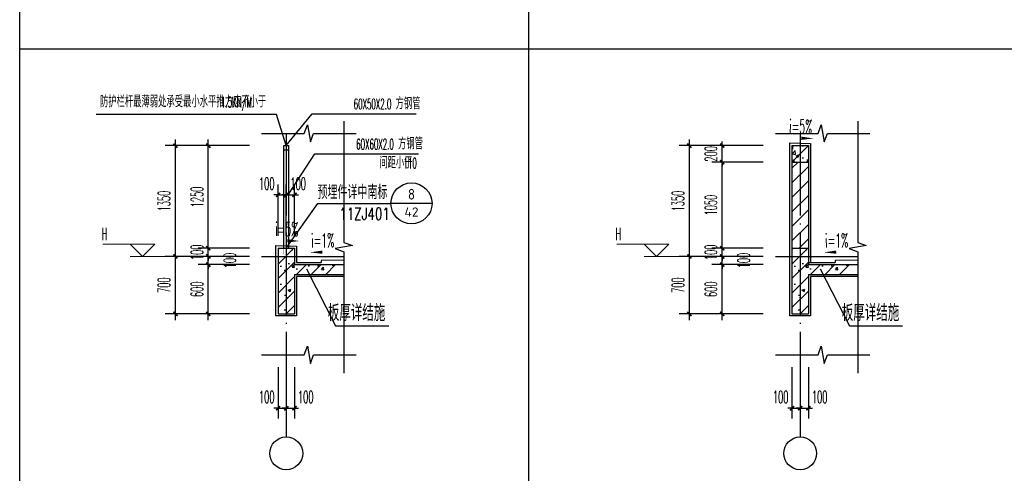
# Model space of a CAD drawing. Extents: x 1779708 to 7299578, y -1121471 to 88434.
# Tile 949 of 1056: x 6958019 to 6970011, y -971924 to -966396. Entities that reach past the tile are written whole.
import ezdxf
from ezdxf.enums import TextEntityAlignment as Align

# ---------------------------------------------------------------- set-up
doc = ezdxf.new("R2010")
doc.units = 0
doc.header["$LTSCALE"] = 1000
doc.header["$MEASUREMENT"] = 0
doc.linetypes.add('DOTE', pattern=[2.42, 2, -0.2, 0.02, -0.2])
doc.layers.get('0').update_dxf_attribs({"linetype": 'CONTINUOUS'})
doc.layers.get('Defpoints').update_dxf_attribs({"linetype": 'CONTINUOUS'})
for name, color, linetype in [('AXIS', 3, 'CONTINUOUS'), ('AXIS_TEXT', 7, 'CONTINUOUS'), ('DIM_IDEN', 3, 'CONTINUOUS'), ('DIM_LEAD', 3, 'CONTINUOUS'), ('DIM_SYMB', 3, 'CONTINUOUS'), ('DOTE', 1, 'DOTE'), ('PUB_TAB', 7, 'CONTINUOUS'), ('PUB_TEXT', 7, 'CONTINUOUS'), ('WALL', 255, 'CONTINUOUS'), ('填充细线', 8, 'CONTINUOUS'), ('栏杆', 6, 'CONTINUOUS'), ('粉刷线', 213, 'CONTINUOUS'), ('装修层线', 2, 'CONTINUOUS')]:
    doc.layers.add(name, color=color, linetype=linetype)
doc.layers.add('DIM_ELEV', color=3, linetype='CONTINUOUS', lineweight=13)
doc.styles.add('_TCH_DIM', font='SIMPLEX.shx', dxfattribs={"width": 0.7, "bigfont": 'GBCBIG.shx'})
doc.styles.add('_TCH_DIM_T3', font='SIMPLEX.shx', dxfattribs={"width": 0.494118, "bigfont": 'GBCBIG.shx'})
doc.styles.add('_TCH_LABEL', font='COMPLEX', dxfattribs={"bigfont": 'GBCBIG'})
doc.styles.add('COMPLEX', font='COMPLEX')
doc.styles.add('HZTXT', font='simplex.shx', dxfattribs={"width": 0.7, "bigfont": 'HZTXT.shx'})
doc.styles.get("Standard").update_dxf_attribs({"font": 'GBENOR', "bigfont": 'GBCBIG'})
doc.dimstyles.new('_TCH_ARCH&&50', dxfattribs={"dimtxt": 148.75, "dimasz": 50, "dimexe": 125, "dimexo": 150, "dimgap": 63.125, "dimtad": 1, "dimdec": 0, "dimzin": 0, "dimdsep": 46, "dimtxsty": '_TCH_DIM_T3', "dimblk": 'ARCHTICK', "dimcen": 0.09, "dimdle": 75, "dimclrt": 7, "dimazin": 2, "dimtfac": 1, "dimtdec": 0, "dimtix": 1, "dimtmove": 2, "dimatfit": 3, "dimfxl": 250, "dimtolj": 1, "dimtzin": 0, "dimarcsym": 0})

# ---------------------------------------------------------------- blocks, each defined once
blk = doc.blocks.new('_ArchTick')
at = {"color": 0, "linetype": 'ByBlock', "const_width": 0.4}
blk.add_lwpolyline([(-0.5, -0.5), (0.5, 0.5)], dxfattribs=at)
blk = doc.blocks.new('*D1873')
at = {"layer": 'AXIS', "color": 0, "lineweight": -2, "transparency": 16777216}
for p, q in [((6961166, -970631), (6961166, -971256)), ((6961266, -970631), (6961266, -971256)), ((6961166, -971131), (6961116, -971131)), ((6961166, -971131), (6961266, -971131)), ((6961266, -971131), (6961316, -971131))]:
    blk.add_line(p, q, dxfattribs=at)
at = {"layer": 'Defpoints', "color": 0, "transparency": 16777216}
for p in [(6961166, -970481), (6961266, -970481), (6961266, -971131)]:
    blk.add_point(p, dxfattribs=at)
at = {"layer": 'AXIS', "color": 0, "lineweight": -2, "transparency": 16777216, "xscale": 50, "yscale": 50, "zscale": 50}
blk.add_blockref('_ArchTick', (6961166, -971131), dxfattribs=at)
at = {"layer": 'AXIS', "color": 0, "lineweight": -2, "transparency": 16777216, "xscale": 50, "yscale": 50, "zscale": 50, "rotation": 180}
blk.add_blockref('_ArchTick', (6961266, -971131), dxfattribs=at)
at = {"layer": 'AXIS', "color": 7, "transparency": 16777216, "insert": (6961028, -970993), "char_height": 148.8, "attachment_point": 5, "style": '_TCH_DIM_T3'}
blk.add_mtext('\\A1;100', dxfattribs=at)
blk = doc.blocks.new('*D1874')
at = {"layer": 'AXIS', "color": 0, "lineweight": -2, "transparency": 16777216}
for p, q in [((6961266, -970631), (6961266, -971256)), ((6961366, -970631), (6961366, -971256)), ((6961266, -971131), (6961216, -971131)), ((6961266, -971131), (6961366, -971131)), ((6961366, -971131), (6961416, -971131))]:
    blk.add_line(p, q, dxfattribs=at)
at = {"layer": 'Defpoints', "color": 0, "transparency": 16777216}
for p in [(6961266, -970481), (6961366, -970481), (6961366, -971131)]:
    blk.add_point(p, dxfattribs=at)
at = {"layer": 'AXIS', "color": 0, "lineweight": -2, "transparency": 16777216, "xscale": 50, "yscale": 50, "zscale": 50}
blk.add_blockref('_ArchTick', (6961266, -971131), dxfattribs=at)
at = {"layer": 'AXIS', "color": 0, "lineweight": -2, "transparency": 16777216, "xscale": 50, "yscale": 50, "zscale": 50, "rotation": 180}
blk.add_blockref('_ArchTick', (6961366, -971131), dxfattribs=at)
at = {"layer": 'AXIS', "color": 7, "transparency": 16777216, "insert": (6961503, -970993), "char_height": 148.8, "attachment_point": 5, "style": '_TCH_DIM_T3'}
blk.add_mtext('\\A1;100', dxfattribs=at)
blk = doc.blocks.new('*D1875')
at = {"layer": 'AXIS', "color": 0, "lineweight": -2, "transparency": 16777216}
for p, q in [((6959916, -970056), (6959916, -969206)), ((6960816, -969281), (6959791, -969281)), ((6960816, -969981), (6959791, -969981))]:
    blk.add_line(p, q, dxfattribs=at)
at = {"layer": 'Defpoints', "color": 0, "transparency": 16777216}
for p in [(6959916, -969281), (6960966, -969281), (6960966, -969981)]:
    blk.add_point(p, dxfattribs=at)
at = {"layer": 'AXIS', "color": 0, "lineweight": -2, "transparency": 16777216, "xscale": 50, "yscale": 50, "zscale": 50}
for p, rotation in [((6959916, -969281), 90), ((6959916, -969981), 270)]:
    blk.add_blockref('_ArchTick', p, dxfattribs=dict(at, rotation=rotation))
at = {"layer": 'AXIS', "color": 7, "transparency": 16777216, "insert": (6959778, -969631), "char_height": 148.8, "attachment_point": 5, "rotation": 90, "style": '_TCH_DIM_T3'}
blk.add_mtext('\\A1;700', dxfattribs=at)
blk = doc.blocks.new('*D1876')
at = {"layer": 'AXIS', "color": 0, "lineweight": -2, "transparency": 16777216}
for p, q in [((6960816, -967931), (6959791, -967931)), ((6959916, -969356), (6959916, -967856)), ((6960816, -969281), (6959791, -969281))]:
    blk.add_line(p, q, dxfattribs=at)
at = {"layer": 'Defpoints', "color": 0, "transparency": 16777216}
for p in [(6959916, -967931), (6960966, -967931), (6960966, -969281)]:
    blk.add_point(p, dxfattribs=at)
at = {"layer": 'AXIS', "color": 0, "lineweight": -2, "transparency": 16777216, "xscale": 50, "yscale": 50, "zscale": 50}
for p, rotation in [((6959916, -967931), 90), ((6959916, -969281), 270)]:
    blk.add_blockref('_ArchTick', p, dxfattribs=dict(at, rotation=rotation))
at = {"layer": 'AXIS', "color": 7, "transparency": 16777216, "insert": (6959778, -968606), "char_height": 148.8, "attachment_point": 5, "rotation": 90, "style": '_TCH_DIM_T3'}
blk.add_mtext('\\A1;1350', dxfattribs=at)
blk = doc.blocks.new('*D1877')
at = {"layer": 'AXIS', "color": 0, "lineweight": -2, "transparency": 16777216}
for p, q in [((6960816, -969381), (6960191, -969381)), ((6960316, -970056), (6960316, -969306)), ((6960816, -969981), (6960191, -969981))]:
    blk.add_line(p, q, dxfattribs=at)
at = {"layer": 'Defpoints', "color": 0, "transparency": 16777216}
for p in [(6960316, -969381), (6960966, -969381), (6960966, -969981)]:
    blk.add_point(p, dxfattribs=at)
at = {"layer": 'AXIS', "color": 0, "lineweight": -2, "transparency": 16777216, "xscale": 50, "yscale": 50, "zscale": 50}
for p, rotation in [((6960316, -969381), 90), ((6960316, -969981), 270)]:
    blk.add_blockref('_ArchTick', p, dxfattribs=dict(at, rotation=rotation))
at = {"layer": 'AXIS', "color": 7, "transparency": 16777216, "insert": (6960178, -969681), "char_height": 148.8, "attachment_point": 5, "rotation": 90, "style": '_TCH_DIM_T3'}
blk.add_mtext('\\A1;600', dxfattribs=at)
blk = doc.blocks.new('*D1878')
at = {"layer": 'AXIS', "color": 0, "lineweight": -2, "transparency": 16777216}
for p, q in [((6960316, -969281), (6960316, -969231)), ((6960816, -969281), (6960191, -969281)), ((6960816, -969381), (6960191, -969381)), ((6960316, -969381), (6960316, -969281)), ((6960316, -969381), (6960316, -969431))]:
    blk.add_line(p, q, dxfattribs=at)
at = {"layer": 'Defpoints', "color": 0, "transparency": 16777216}
for p in [(6960316, -969281), (6960966, -969281), (6960966, -969381)]:
    blk.add_point(p, dxfattribs=at)
at = {"layer": 'AXIS', "color": 0, "lineweight": -2, "transparency": 16777216, "xscale": 50, "yscale": 50, "zscale": 50}
for p, rotation in [((6960316, -969281), 270), ((6960316, -969381), 90)]:
    blk.add_blockref('_ArchTick', p, dxfattribs=dict(at, rotation=rotation))
at = {"layer": 'AXIS', "color": 7, "transparency": 16777216, "insert": (6960578, -969331), "char_height": 148.8, "attachment_point": 5, "rotation": 90, "style": '_TCH_DIM_T3'}
blk.add_mtext('\\A1;100', dxfattribs=at)
blk = doc.blocks.new('*D1879')
at = {"layer": 'AXIS', "color": 0, "lineweight": -2, "transparency": 16777216}
for p, q in [((6960316, -969181), (6960316, -969131)), ((6960816, -969181), (6960191, -969181)), ((6960316, -969281), (6960316, -969181)), ((6960816, -969281), (6960191, -969281)), ((6960316, -969281), (6960316, -969331))]:
    blk.add_line(p, q, dxfattribs=at)
at = {"layer": 'Defpoints', "color": 0, "transparency": 16777216}
for p in [(6960316, -969181), (6960966, -969181), (6960966, -969281)]:
    blk.add_point(p, dxfattribs=at)
at = {"layer": 'AXIS', "color": 0, "lineweight": -2, "transparency": 16777216, "xscale": 50, "yscale": 50, "zscale": 50}
for p, rotation in [((6960316, -969181), 270), ((6960316, -969281), 90)]:
    blk.add_blockref('_ArchTick', p, dxfattribs=dict(at, rotation=rotation))
at = {"layer": 'AXIS', "color": 7, "transparency": 16777216, "insert": (6960178, -969231), "char_height": 148.8, "attachment_point": 5, "rotation": 90, "style": '_TCH_DIM_T3'}
blk.add_mtext('\\A1;100', dxfattribs=at)
blk = doc.blocks.new('*D1880')
at = {"layer": 'AXIS', "color": 0, "lineweight": -2, "transparency": 16777216}
for p, q in [((6960816, -967931), (6960191, -967931)), ((6960316, -969256), (6960316, -967856)), ((6960816, -969181), (6960191, -969181))]:
    blk.add_line(p, q, dxfattribs=at)
at = {"layer": 'Defpoints', "color": 0, "transparency": 16777216}
for p in [(6960316, -967931), (6960966, -967931), (6960966, -969181)]:
    blk.add_point(p, dxfattribs=at)
at = {"layer": 'AXIS', "color": 0, "lineweight": -2, "transparency": 16777216, "xscale": 50, "yscale": 50, "zscale": 50}
for p, rotation in [((6960316, -967931), 90), ((6960316, -969181), 270)]:
    blk.add_blockref('_ArchTick', p, dxfattribs=dict(at, rotation=rotation))
at = {"layer": 'AXIS', "color": 7, "transparency": 16777216, "insert": (6960178, -968556), "char_height": 148.8, "attachment_point": 5, "rotation": 90, "style": '_TCH_DIM_T3'}
blk.add_mtext('\\A1;1250', dxfattribs=at)
blk = doc.blocks.new('*D1881')
at = {"layer": 'AXIS', "color": 0, "lineweight": -2, "transparency": 16777216}
for p, q in [((6961166, -969031), (6961166, -968406)), ((6961266, -969031), (6961266, -968406)), ((6961166, -968531), (6961116, -968531)), ((6961166, -968531), (6961266, -968531)), ((6961266, -968531), (6961316, -968531))]:
    blk.add_line(p, q, dxfattribs=at)
at = {"layer": 'Defpoints', "color": 0, "transparency": 16777216}
for p in [(6961266, -968531), (6961166, -969181), (6961266, -969181)]:
    blk.add_point(p, dxfattribs=at)
at = {"layer": 'AXIS', "color": 0, "lineweight": -2, "transparency": 16777216, "xscale": 50, "yscale": 50, "zscale": 50}
blk.add_blockref('_ArchTick', (6961166, -968531), dxfattribs=at)
at = {"layer": 'AXIS', "color": 0, "lineweight": -2, "transparency": 16777216, "xscale": 50, "yscale": 50, "zscale": 50, "rotation": 180}
blk.add_blockref('_ArchTick', (6961266, -968531), dxfattribs=at)
at = {"layer": 'AXIS', "color": 7, "transparency": 16777216, "insert": (6961028, -968393), "char_height": 148.8, "attachment_point": 5, "style": '_TCH_DIM_T3'}
blk.add_mtext('\\A1;100', dxfattribs=at)
blk = doc.blocks.new('*D1882')
at = {"layer": 'AXIS', "color": 0, "lineweight": -2, "transparency": 16777216}
for p, q in [((6961266, -969031), (6961266, -968406)), ((6961366, -969031), (6961366, -968406)), ((6961266, -968531), (6961216, -968531)), ((6961266, -968531), (6961366, -968531)), ((6961366, -968531), (6961416, -968531))]:
    blk.add_line(p, q, dxfattribs=at)
at = {"layer": 'Defpoints', "color": 0, "transparency": 16777216}
for p in [(6961366, -968531), (6961266, -969181), (6961366, -969181)]:
    blk.add_point(p, dxfattribs=at)
at = {"layer": 'AXIS', "color": 0, "lineweight": -2, "transparency": 16777216, "xscale": 50, "yscale": 50, "zscale": 50}
blk.add_blockref('_ArchTick', (6961266, -968531), dxfattribs=at)
at = {"layer": 'AXIS', "color": 0, "lineweight": -2, "transparency": 16777216, "xscale": 50, "yscale": 50, "zscale": 50, "rotation": 180}
blk.add_blockref('_ArchTick', (6961366, -968531), dxfattribs=at)
at = {"layer": 'AXIS', "color": 7, "transparency": 16777216, "insert": (6961411, -968393), "char_height": 148.8, "attachment_point": 5, "style": '_TCH_DIM_T3'}
blk.add_mtext('\\A1;100', dxfattribs=at)
blk = doc.blocks.new('_AXISO')
blk.add_circle((0, 0), 0.5)
at = {"layer": 'AXIS_TEXT', "style": 'COMPLEX', "width": 1.041667}
blk.add_attdef('A', text='', height=0.56, dxfattribs=at).set_placement((-0.25, -0.28), (0.25, -0.28), align=Align.FIT)
blk = doc.blocks.new('*D1883')
at = {"layer": 'AXIS', "color": 0, "lineweight": -2, "transparency": 16777216}
for p, q in [((6967425, -970631), (6967425, -971256)), ((6967525, -970631), (6967525, -971256)), ((6967425, -971131), (6967375, -971131)), ((6967425, -971131), (6967525, -971131)), ((6967525, -971131), (6967575, -971131))]:
    blk.add_line(p, q, dxfattribs=at)
at = {"layer": 'Defpoints', "color": 0, "transparency": 16777216}
for p in [(6967425, -970481), (6967525, -970481), (6967525, -971131)]:
    blk.add_point(p, dxfattribs=at)
at = {"layer": 'AXIS', "color": 0, "lineweight": -2, "transparency": 16777216, "xscale": 50, "yscale": 50, "zscale": 50}
blk.add_blockref('_ArchTick', (6967425, -971131), dxfattribs=at)
at = {"layer": 'AXIS', "color": 0, "lineweight": -2, "transparency": 16777216, "xscale": 50, "yscale": 50, "zscale": 50, "rotation": 180}
blk.add_blockref('_ArchTick', (6967525, -971131), dxfattribs=at)
at = {"layer": 'AXIS', "color": 7, "transparency": 16777216, "insert": (6967287, -970993), "char_height": 148.8, "attachment_point": 5, "style": '_TCH_DIM_T3'}
blk.add_mtext('\\A1;100', dxfattribs=at)
blk = doc.blocks.new('*D1884')
at = {"layer": 'AXIS', "color": 0, "lineweight": -2, "transparency": 16777216}
for p, q in [((6967525, -970631), (6967525, -971256)), ((6967625, -970631), (6967625, -971256)), ((6967525, -971131), (6967475, -971131)), ((6967525, -971131), (6967625, -971131)), ((6967625, -971131), (6967675, -971131))]:
    blk.add_line(p, q, dxfattribs=at)
at = {"layer": 'Defpoints', "color": 0, "transparency": 16777216}
for p in [(6967525, -970481), (6967625, -970481), (6967625, -971131)]:
    blk.add_point(p, dxfattribs=at)
at = {"layer": 'AXIS', "color": 0, "lineweight": -2, "transparency": 16777216, "xscale": 50, "yscale": 50, "zscale": 50}
blk.add_blockref('_ArchTick', (6967525, -971131), dxfattribs=at)
at = {"layer": 'AXIS', "color": 0, "lineweight": -2, "transparency": 16777216, "xscale": 50, "yscale": 50, "zscale": 50, "rotation": 180}
blk.add_blockref('_ArchTick', (6967625, -971131), dxfattribs=at)
at = {"layer": 'AXIS', "color": 7, "transparency": 16777216, "insert": (6967762, -970993), "char_height": 148.8, "attachment_point": 5, "style": '_TCH_DIM_T3'}
blk.add_mtext('\\A1;100', dxfattribs=at)
blk = doc.blocks.new('*D1885')
at = {"layer": 'AXIS', "color": 0, "lineweight": -2, "transparency": 16777216}
for p, q in [((6966175, -970056), (6966175, -969206)), ((6967075, -969281), (6966050, -969281)), ((6967075, -969981), (6966050, -969981))]:
    blk.add_line(p, q, dxfattribs=at)
at = {"layer": 'Defpoints', "color": 0, "transparency": 16777216}
for p in [(6966175, -969281), (6967225, -969281), (6967225, -969981)]:
    blk.add_point(p, dxfattribs=at)
at = {"layer": 'AXIS', "color": 0, "lineweight": -2, "transparency": 16777216, "xscale": 50, "yscale": 50, "zscale": 50}
for p, rotation in [((6966175, -969281), 90), ((6966175, -969981), 270)]:
    blk.add_blockref('_ArchTick', p, dxfattribs=dict(at, rotation=rotation))
at = {"layer": 'AXIS', "color": 7, "transparency": 16777216, "insert": (6966037, -969631), "char_height": 148.8, "attachment_point": 5, "rotation": 90, "style": '_TCH_DIM_T3'}
blk.add_mtext('\\A1;700', dxfattribs=at)
blk = doc.blocks.new('*D1886')
at = {"layer": 'AXIS', "color": 0, "lineweight": -2, "transparency": 16777216}
for p, q in [((6967075, -967931), (6966050, -967931)), ((6966175, -969356), (6966175, -967856)), ((6967075, -969281), (6966050, -969281))]:
    blk.add_line(p, q, dxfattribs=at)
at = {"layer": 'Defpoints', "color": 0, "transparency": 16777216}
for p in [(6966175, -967931), (6967225, -967931), (6967225, -969281)]:
    blk.add_point(p, dxfattribs=at)
at = {"layer": 'AXIS', "color": 0, "lineweight": -2, "transparency": 16777216, "xscale": 50, "yscale": 50, "zscale": 50}
for p, rotation in [((6966175, -967931), 90), ((6966175, -969281), 270)]:
    blk.add_blockref('_ArchTick', p, dxfattribs=dict(at, rotation=rotation))
at = {"layer": 'AXIS', "color": 7, "transparency": 16777216, "insert": (6966037, -968606), "char_height": 148.8, "attachment_point": 5, "rotation": 90, "style": '_TCH_DIM_T3'}
blk.add_mtext('\\A1;1350', dxfattribs=at)
blk = doc.blocks.new('*D1887')
at = {"layer": 'AXIS', "color": 0, "lineweight": -2, "transparency": 16777216}
for p, q in [((6967075, -969381), (6966450, -969381)), ((6966575, -970056), (6966575, -969306)), ((6967075, -969981), (6966450, -969981))]:
    blk.add_line(p, q, dxfattribs=at)
at = {"layer": 'Defpoints', "color": 0, "transparency": 16777216}
for p in [(6966575, -969381), (6967225, -969381), (6967225, -969981)]:
    blk.add_point(p, dxfattribs=at)
at = {"layer": 'AXIS', "color": 0, "lineweight": -2, "transparency": 16777216, "xscale": 50, "yscale": 50, "zscale": 50}
for p, rotation in [((6966575, -969381), 90), ((6966575, -969981), 270)]:
    blk.add_blockref('_ArchTick', p, dxfattribs=dict(at, rotation=rotation))
at = {"layer": 'AXIS', "color": 7, "transparency": 16777216, "insert": (6966437, -969681), "char_height": 148.8, "attachment_point": 5, "rotation": 90, "style": '_TCH_DIM_T3'}
blk.add_mtext('\\A1;600', dxfattribs=at)
blk = doc.blocks.new('*D1888')
at = {"layer": 'AXIS', "color": 0, "lineweight": -2, "transparency": 16777216}
for p, q in [((6966575, -969281), (6966575, -969231)), ((6967075, -969281), (6966450, -969281)), ((6967075, -969381), (6966450, -969381)), ((6966575, -969381), (6966575, -969281)), ((6966575, -969381), (6966575, -969431))]:
    blk.add_line(p, q, dxfattribs=at)
at = {"layer": 'Defpoints', "color": 0, "transparency": 16777216}
for p in [(6966575, -969281), (6967225, -969281), (6967225, -969381)]:
    blk.add_point(p, dxfattribs=at)
at = {"layer": 'AXIS', "color": 0, "lineweight": -2, "transparency": 16777216, "xscale": 50, "yscale": 50, "zscale": 50}
for p, rotation in [((6966575, -969281), 270), ((6966575, -969381), 90)]:
    blk.add_blockref('_ArchTick', p, dxfattribs=dict(at, rotation=rotation))
at = {"layer": 'AXIS', "color": 7, "transparency": 16777216, "insert": (6966837, -969331), "char_height": 148.8, "attachment_point": 5, "rotation": 90, "style": '_TCH_DIM_T3'}
blk.add_mtext('\\A1;100', dxfattribs=at)
blk = doc.blocks.new('*D1889')
at = {"layer": 'AXIS', "color": 0, "lineweight": -2, "transparency": 16777216}
for p, q in [((6966575, -969181), (6966575, -969131)), ((6967075, -969181), (6966450, -969181)), ((6966575, -969281), (6966575, -969181)), ((6967075, -969281), (6966450, -969281)), ((6966575, -969281), (6966575, -969331))]:
    blk.add_line(p, q, dxfattribs=at)
at = {"layer": 'Defpoints', "color": 0, "transparency": 16777216}
for p in [(6966575, -969181), (6967225, -969181), (6967225, -969281)]:
    blk.add_point(p, dxfattribs=at)
at = {"layer": 'AXIS', "color": 0, "lineweight": -2, "transparency": 16777216, "xscale": 50, "yscale": 50, "zscale": 50}
for p, rotation in [((6966575, -969181), 270), ((6966575, -969281), 90)]:
    blk.add_blockref('_ArchTick', p, dxfattribs=dict(at, rotation=rotation))
at = {"layer": 'AXIS', "color": 7, "transparency": 16777216, "insert": (6966437, -969231), "char_height": 148.8, "attachment_point": 5, "rotation": 90, "style": '_TCH_DIM_T3'}
blk.add_mtext('\\A1;100', dxfattribs=at)
blk = doc.blocks.new('*D1890')
at = {"layer": 'AXIS', "color": 0, "lineweight": -2, "transparency": 16777216}
for p, q in [((6966575, -969256), (6966575, -968056)), ((6967075, -968131), (6966450, -968131)), ((6967075, -969181), (6966450, -969181))]:
    blk.add_line(p, q, dxfattribs=at)
at = {"layer": 'Defpoints', "color": 0, "transparency": 16777216}
for p in [(6966575, -968131), (6967225, -968131), (6967225, -969181)]:
    blk.add_point(p, dxfattribs=at)
at = {"layer": 'AXIS', "color": 0, "lineweight": -2, "transparency": 16777216, "xscale": 50, "yscale": 50, "zscale": 50}
for p, rotation in [((6966575, -968131), 90), ((6966575, -969181), 270)]:
    blk.add_blockref('_ArchTick', p, dxfattribs=dict(at, rotation=rotation))
at = {"layer": 'AXIS', "color": 7, "transparency": 16777216, "insert": (6966437, -968656), "char_height": 148.8, "attachment_point": 5, "rotation": 90, "style": '_TCH_DIM_T3'}
blk.add_mtext('\\A1;1050', dxfattribs=at)
blk = doc.blocks.new('*D1891')
at = {"layer": 'AXIS', "color": 0, "lineweight": -2, "transparency": 16777216}
for p, q in [((6967075, -967931), (6966450, -967931)), ((6966575, -967931), (6966575, -967881)), ((6966575, -968131), (6966575, -967931)), ((6967075, -968131), (6966450, -968131)), ((6966575, -968131), (6966575, -968181))]:
    blk.add_line(p, q, dxfattribs=at)
at = {"layer": 'Defpoints', "color": 0, "transparency": 16777216}
for p in [(6966575, -967931), (6967225, -967931), (6967225, -968131)]:
    blk.add_point(p, dxfattribs=at)
at = {"layer": 'AXIS', "color": 0, "lineweight": -2, "transparency": 16777216, "xscale": 50, "yscale": 50, "zscale": 50}
for p, rotation in [((6966575, -967931), 270), ((6966575, -968131), 90)]:
    blk.add_blockref('_ArchTick', p, dxfattribs=dict(at, rotation=rotation))
at = {"layer": 'AXIS', "color": 7, "transparency": 16777216, "insert": (6966437, -968031), "char_height": 148.8, "attachment_point": 5, "rotation": 90, "style": '_TCH_DIM_T3'}
blk.add_mtext('\\A1;200', dxfattribs=at)

msp = doc.modelspace()

# ---------------------------------------------------------------- hatches: boundary and pattern name
at = {"layer": '填充细线'}
h = msp.add_hatch(dxfattribs=at)
h.set_pattern_fill('钢筋混凝土', color=114, scale=50)
h.set_pattern_definition([(45, (6967424.79, -968130.81), (-88.39, 88.39), []), (50, (6967424.8, -968130.8), (358.63, -31.38), [37.5, -412.5]), (355, (6967424.8, -968130.8), (-69.38, 376.1), [30, -330]), (100.45, (6967454.68, -968133.43), (289.25, 344.72), [31.87, -350.57]), (46.18, (6967424.8, -968030.8), (533.6, -82.76), [56.25, -618.75]), (96.64, (6967469.26, -968037.7), (467.33, 487.06), [47.8, -525.86]), (351.18, (6967424.8, -968030.8), (467.33, 487.06), [45, -495]), (21, (6967474.8, -968055.8), (298.45, -201.3), [37.5, -412.5]), (326, (6967474.8, -968055.8), (121.66, 362.58), [30, -330]), (71.45, (6967499.66, -968072.6), (420.1, 161.27), [31.87, -350.57]), (37.5, (6967424.79, -968130.81), (6.08, 166.447), [0, -326, 0, -335, 0, -331.25]), (7.5, (6967424.8, -968130.81), (131.53, 197.21), [0, -191, 0, -318.5, 0, -126.25]), (327.5, (6967313.29, -968130.81), (266.91, -11.277), [0, -125, 0, -390, 0, -517.5]), (317.5, (6967263.3, -968130.81), (291.59, 50.05), [0, -162.5, 0, -259, 0, -367.5])])
h.paths.add_polyline_path([(6967424.8, -968130.8), (6967624.8, -968130.8), (6967624.8, -967930.8), (6967424.8, -967930.8)])
h = msp.add_hatch(dxfattribs=at)
h.set_pattern_fill('普通砖', color=114, scale=50)
h.set_pattern_definition([(45, (6967424.79, -969091.06), (-88.388, 88.388), [])])
h.paths.add_polyline_path([(6967624.8, -968130.8), (6967424.8, -968130.8), (6967424.8, -969180.8), (6967624.8, -969180.8)])
h = msp.add_hatch(dxfattribs=at)
h.set_pattern_fill('钢筋混凝土', color=114, scale=50)
h.set_pattern_definition([(45, (6961115.6, -970130.81), (-88.388, 88.388), []), (50, (6961115.6, -970130.8), (358.63, -31.376), [37.5, -412.5]), (355, (6961115.6, -970130.8), (-69.38, 376.1), [30, -330]), (100.45, (6961145.5, -970133.43), (289.25, 344.72), [31.87, -350.57]), (46.184, (6961115.6, -970030.8), (533.62, -82.76), [56.25, -618.75]), (96.636, (6961160.07, -970037.7), (467.33, 487.06), [47.8, -525.86]), (351.184, (6961115.6, -970030.8), (467.33, 487.06), [45, -495]), (21, (6961165.6, -970055.8), (298.45, -201.31), [37.5, -412.5]), (326, (6961165.6, -970055.8), (121.66, 362.58), [30, -330]), (71.45, (6961190.47, -970072.6), (420.11, 161.27), [31.87, -350.57]), (37.5, (6961115.6, -970130.81), (6.08, 166.447), [0, -326, 0, -335, 0, -331.25]), (7.5, (6961115.6, -970130.81), (131.535, 197.206), [0, -191, 0, -318.5, 0, -126.25]), (327.5, (6961004.1, -970130.81), (266.911, -11.277), [0, -125, 0, -390, 0, -517.5]), (317.5, (6960954.1, -970130.81), (291.593, 50.052), [0, -162.5, 0, -259, 0, -367.5])])
h.paths.add_polyline_path([(6961165.6, -969980.8), (6961365.6, -969980.8), (6961365.6, -969500.8), (6961915.6, -969500.8), (6961915.6, -969380.8), (6961365.6, -969380.8), (6961365.6, -969180.8), (6961165.6, -969180.8)])
h = msp.add_hatch(dxfattribs=at)
h.set_pattern_fill('钢筋混凝土', color=114, scale=50)
h.set_pattern_definition([(45, (6967374.79, -970130.81), (-88.388, 88.388), []), (50, (6967374.8, -970130.8), (358.63, -31.376), [37.5, -412.5]), (355, (6967374.8, -970130.8), (-69.38, 376.1), [30, -330]), (100.45, (6967404.68, -970133.43), (289.25, 344.72), [31.87, -350.57]), (46.184, (6967374.8, -970030.8), (533.62, -82.76), [56.25, -618.75]), (96.636, (6967419.26, -970037.7), (467.33, 487.06), [47.8, -525.86]), (351.184, (6967374.8, -970030.8), (467.33, 487.06), [45, -495]), (21, (6967424.8, -970055.8), (298.45, -201.31), [37.5, -412.5]), (326, (6967424.8, -970055.8), (121.66, 362.58), [30, -330]), (71.45, (6967449.66, -970072.6), (420.11, 161.27), [31.87, -350.57]), (37.5, (6967374.79, -970130.81), (6.08, 166.447), [0, -326, 0, -335, 0, -331.25]), (7.5, (6967374.8, -970130.81), (131.535, 197.206), [0, -191, 0, -318.5, 0, -126.25]), (327.5, (6967263.29, -970130.81), (266.911, -11.277), [0, -125, 0, -390, 0, -517.5]), (317.5, (6967213.3, -970130.81), (291.593, 50.052), [0, -162.5, 0, -259, 0, -367.5])])
h.paths.add_polyline_path([(6967424.8, -969980.8), (6967624.8, -969980.8), (6967624.8, -969500.8), (6968174.8, -969500.8), (6968174.8, -969380.8), (6967624.8, -969380.8), (6967624.8, -969180.8), (6967424.8, -969180.8)])

# ---------------------------------------------------------------- linework, layer by layer
at = {"layer": 'AXIS'}
for p, q in [((6961265.6, -970480.8), (6961265.6, -971480.8)), ((6967524.8, -970480.8), (6967524.8, -971480.8))]:
    msp.add_line(p, q, dxfattribs=at)
at = {"layer": 'DIM_ELEV'}
for p, q in [((6959665.6, -969130.8), (6959032.3, -969130.8)), ((6959515.6, -969280.8), (6959365.6, -969130.8)), ((6959515.6, -969280.8), (6959665.6, -969130.8)), ((6965924.8, -969130.8), (6965291.5, -969130.8)), ((6965774.8, -969280.8), (6965624.8, -969130.8)), ((6965774.8, -969280.8), (6965924.8, -969130.8)), ((6960315.6, -969280.8), (6959365.6, -969280.8)), ((6966574.8, -969280.8), (6965624.8, -969280.8))]:
    msp.add_line(p, q, dxfattribs=at)
at = {"layer": 'DIM_IDEN'}
for p, q in [((6961265.6, -969180.8), (6961651, -968634.5)), ((6961651, -968634.5), (6962540.7, -968634.5)), ((6963040.7, -968634.5), (6962540.7, -968634.5))]:
    msp.add_line(p, q, dxfattribs=at)
msp.add_lwpolyline([(6961265.6, -969180.8, 1), (6961265.6, -969180.8, 1)], format="xyb", close=True, dxfattribs=at)
msp.add_circle((6962790.7, -968634.5), 250, dxfattribs=at)
at = {"layer": 'DIM_LEAD'}
for p, q in [((6961145.5, -967551.6), (6958951.4, -967551.6)), ((6961265.6, -967930.8), (6961145.5, -967551.6)), ((6961265.6, -967930.8), (6961581.7, -967542.2)), ((6961581.7, -967542.2), (6962846.4, -967542.2)), ((6961295.6, -968519.5), (6961611.7, -968031.4)), ((6961611.7, -968031.4), (6962876.4, -968031.4)), ((6961510.5, -969434), (6961865.5, -970128.7)), ((6961510.5, -969434), (6961865.5, -970128.7)), ((6967769.6, -969434), (6968124.7, -970128.7)), ((6967769.6, -969434), (6968124.7, -970128.7)), ((6961865.5, -970128.7), (6962513.5, -970128.7)), ((6968124.7, -970128.7), (6968772.6, -970128.7))]:
    msp.add_line(p, q, dxfattribs=at)
at = {"layer": 'DIM_SYMB'}
for points in [[(6960965.6, -967780.8), (6961484.3, -967780.8), (6961522.6, -967675.8), (6961559.6, -967885.8), (6961596.8, -967780.8), (6962115.6, -967780.8)], [(6961965.6, -967630.8), (6961965.6, -969110.4), (6962070.6, -969148.6), (6961860.6, -969185.6), (6961965.6, -969222.9), (6961965.6, -970702.4)], [(6967224.8, -967780.8), (6967743.5, -967780.8), (6967781.8, -967675.8), (6967818.8, -967885.8), (6967856, -967780.8), (6968374.8, -967780.8)], [(6968224.8, -967630.8), (6968224.8, -969110.4), (6968329.8, -969148.6), (6968119.8, -969185.6), (6968224.8, -969222.9), (6968224.8, -970702.4)], [(6960965.6, -970480.8), (6961484.3, -970480.8), (6961522.6, -970375.8), (6961559.6, -970585.8), (6961596.8, -970480.8), (6962115.6, -970480.8)], [(6967224.8, -970480.8), (6967743.5, -970480.8), (6967781.8, -970375.8), (6967818.8, -970585.8), (6967856, -970480.8), (6968374.8, -970480.8)]]:
    msp.add_lwpolyline(points, dxfattribs=at)
for points in [[(6967378.4, -967838.1, 0, 0, 0), (6967686.9, -967843.2, 0, 40, 0), (6967536.9, -967840.7, 0, 0, 0)], [(6961119.2, -969088.1, 0, 0, 0), (6961427.7, -969093.2, 0, 40, 0), (6961277.7, -969090.7, 0, 0, 0)], [(6961862.2, -969226.4, 0, 0, 0), (6961553.8, -969231.5, 0, 40, 0), (6961703.8, -969229, 0, 0, 0)], [(6968121.4, -969226.4, 0, 0, 0), (6967813, -969231.5, 0, 40, 0), (6967963, -969229, 0, 0, 0)]]:
    msp.add_lwpolyline(points, format="xyseb", dxfattribs=at)
at = {"layer": 'DOTE', "linetype": 'DOTE', "ltscale": 0.5}
for p, q in [((6961265.6, -967780.8), (6961265.6, -970480.8)), ((6967524.8, -967780.8), (6967524.8, -970480.8)), ((6960965.6, -969280.8), (6961965.6, -969280.8)), ((6967224.8, -969280.8), (6968224.8, -969280.8))]:
    msp.add_line(p, q, dxfattribs=at)
at = {"layer": 'PUB_TAB'}
for p, q in [((6958019.2, -973350.2), (6958019.2, -944650.2)), ((6964219.2, -973350.2), (6964219.2, -944650.2)), ((6958019.2, -966750.2), (6976619.2, -966750.2))]:
    msp.add_line(p, q, dxfattribs=at)
at = {"layer": 'WALL'}
for p, q in [((6967424.8, -967930.8), (6967424.8, -969980.8)), ((6967424.8, -967930.8), (6967624.8, -967930.8)), ((6967624.8, -967930.8), (6967624.8, -969380.8)), ((6967424.8, -968130.8), (6967624.8, -968130.8)), ((6961165.6, -969180.8), (6961165.6, -969980.8)), ((6961165.6, -969180.8), (6961365.6, -969180.8)), ((6961365.6, -969180.8), (6961365.6, -969380.8)), ((6967424.8, -969180.8), (6967624.8, -969180.8)), ((6961365.6, -969380.8), (6961965.6, -969380.8)), ((6967624.8, -969380.8), (6968224.8, -969380.8)), ((6961365.6, -969500.8), (6961965.6, -969500.8)), ((6961365.6, -969500.8), (6961365.6, -969980.8)), ((6967624.8, -969500.8), (6968224.8, -969500.8)), ((6967624.8, -969500.8), (6967624.8, -969980.8)), ((6961165.6, -969980.8), (6961365.6, -969980.8)), ((6967424.8, -969980.8), (6967624.8, -969980.8))]:
    msp.add_line(p, q, dxfattribs=at)
at = {"layer": '栏杆'}
for p, q in [((6961235.6, -967930.8), (6961295.6, -967930.8)), ((6961235.6, -967980.8), (6961235.6, -967930.8)), ((6961295.6, -967980.8), (6961295.6, -967930.8)), ((6961235.6, -967980.8), (6961295.6, -967980.8)), ((6961235.6, -969180.8), (6961235.6, -967980.8)), ((6961295.6, -969180.8), (6961295.6, -967980.8))]:
    msp.add_line(p, q, dxfattribs=at)
at = {"layer": '粉刷线'}
for p, q in [((6961390.6, -969355.8), (6961690.6, -969355.8)), ((6961965.6, -969328.1), (6961690.6, -969330.8)), ((6961690.6, -969330.8), (6961690.6, -969355.8)), ((6967624.8, -969355.8), (6967949.8, -969355.8)), ((6968224.8, -969328.1), (6967949.8, -969330.8)), ((6967949.8, -969330.8), (6967949.8, -969355.8))]:
    msp.add_line(p, q, dxfattribs=at)
for points in [[(6968224.8, -969525.8), (6967649.8, -969525.8), (6967649.8, -970005.8), (6967399.8, -970005.8), (6967399.8, -967895.8), (6967649.8, -967905.8), (6967649.8, -969355.8)], [(6961965.6, -969525.8), (6961390.6, -969525.8), (6961390.6, -970005.8), (6961140.6, -970005.8), (6961140.6, -969145.8), (6961390.6, -969155.8), (6961390.6, -969355.8)]]:
    msp.add_lwpolyline(points, dxfattribs=at)
at = {"layer": '装修层线', "color": 1, "const_width": 3}
msp.add_lwpolyline([(6961215.6, -969182.3), (6961315.6, -969182.3)], dxfattribs=at)
at = {"layer": '装修层线', "color": 1, "const_width": 2.4}
for points in [[(6961236.6, -969182.3), (6961236.6, -969254.3, 0.8148161), (6961242, -969254.6), (6961242, -969250.1)], [(6961294.4, -969182.3), (6961294.4, -969254.3, -0.8148161), (6961289, -969254.6), (6961289, -969250.1)]]:
    msp.add_lwpolyline(points, format="xyb", dxfattribs=at)

# ---------------------------------------------------------------- block references
at = {"layer": 'AXIS', "xscale": 400, "yscale": 400, "zscale": 400}
for p in [(6961265.6, -971680.8), (6967524.8, -971680.8)]:
    msp.add_blockref('_AXISO', p, dxfattribs=at)

# ---------------------------------------------------------------- texts
at = {"layer": 'PUB_TEXT', "color": 7}
for s, height, style, width, p in [('防护栏杆最薄弱处承受最小水平推力应不小于', 144.681, '_TCH_DIM', 0.7, (6958996.4, -967464.1)), ('1.5KN/M', 127.5, '_TCH_DIM', 0.494118, (6960470.8, -967464.1)), ('方钢管', 144.68, '_TCH_DIM', 0.7, (6962597, -967487.6)), ('60X50X2.0', 127.5, '_TCH_DIM', 0.494118, (6962087, -967487.6)), ('方钢管', 144.68, '_TCH_DIM', 0.7, (6962627, -967976.8)), ('60X60X2.0', 127.5, '_TCH_DIM', 0.494118, (6962117, -967976.8)), ('间距小于', 144.68, '_TCH_DIM', 0.7, (6962398.5, -968208.8)), ('110', 127.5, '_TCH_DIM', 0.494118, (6962693.4, -968208.8)), ('11ZJ401', 148.75, '_TCH_LABEL', 0.705882, (6961913.2, -968835.8)), ('板厚详结施', 200, 'HZTXT', 0.7, (6961772.2, -970068.7)), ('板厚详结施', 200, 'HZTXT', 0.7, (6968031.4, -970068.7))]:
    msp.add_text(s, height=height, dxfattribs=dict(at, style=style, width=width)).set_placement(p)
at = {"layer": 'PUB_TEXT', "color": 7, "style": '_TCH_DIM', "width": 0.494118}
for s, rotation, p in [('i=5%', 359.04516, (6967389.6, -967781.1)), ('i=5%', 359.04516, (6961130.4, -969031.1)), ('i=1%', 0.95484, (6961571.1, -969174)), ('i=1%', 0.95484, (6967830.3, -969174))]:
    msp.add_text(s, height=170, rotation=rotation, dxfattribs=at).set_placement(p)
at = {"layer": 'PUB_TEXT', "color": 7, "style": '_TCH_LABEL'}
msp.add_text('预埋件详中南标', height=168.79, dxfattribs=at).set_placement((6961646.8, -968582))
at = {"layer": 'PUB_TEXT', "color": 7}
for s, height, width, p, p2 in [('8', 130.9, 0.979292, (6962748.5, -968588.3), (6962833, -968588.3)), ('42', 111.53, 1.058169, (6962704.4, -968795.3), (6962877, -968795.3))]:
    msp.add_text(s, height=height, dxfattribs=dict(at, width=width)).set_placement(p, p2, align=Align.FIT)
at = {"layer": 'PUB_TEXT', "style": '_TCH_DIM', "width": 0.494118}
for p in [(6959017.3, -969080.8), (6965276.5, -969080.8)]:
    msp.add_text('H', height=148.8, dxfattribs=at).set_placement(p)

# ---------------------------------------------------------------- dimensions: what is measured, and where the dimension line sits
at = {"layer": 'AXIS'}
for p1, p2, distance, picture, middle in [((6960965.6, -969280.8), (6960965.6, -967930.8), 1050, '*D1876', (6959778.1, -968605.8)), ((6960965.6, -969180.8), (6960965.6, -967930.8), 650, '*D1880', (6960178.1, -968555.8)), ((6967224.8, -969280.8), (6967224.8, -967930.8), 1050, '*D1886', (6966037.3, -968605.8)), ((6967224.8, -968130.8), (6967224.8, -967930.8), 650, '*D1891', (6966437.3, -968030.8)), ((6967224.8, -969180.8), (6967224.8, -968130.8), 650, '*D1890', (6966437.3, -968655.8)), ((6960965.6, -969280.8), (6960965.6, -969180.8), 650, '*D1879', (6960178.1, -969230.8)), ((6967224.8, -969280.8), (6967224.8, -969180.8), 650, '*D1889', (6966437.3, -969230.8)), ((6960965.6, -969980.8), (6960965.6, -969280.8), 1050, '*D1875', (6959778.1, -969630.8)), ((6967224.8, -969980.8), (6967224.8, -969280.8), 1050, '*D1885', (6966037.3, -969630.8)), ((6960965.6, -969980.8), (6960965.6, -969380.8), 650, '*D1877', (6960178.1, -969680.8)), ((6967224.8, -969980.8), (6967224.8, -969380.8), 650, '*D1887', (6966437.3, -969680.8))]:
    dim = msp.add_aligned_dim(p1=p1, p2=p2, distance=distance, dimstyle='_TCH_ARCH&&50', dxfattribs=at)
    dim.commit()
    dim.dimension.update_dxf_attribs({"geometry": picture, "text_midpoint": middle})
for base, p1, p2, angle, picture, middle in [((6961265.6, -968530.8), (6961165.6, -969180.8), (6961265.6, -969180.8), 0, '*D1881', (6961028.1, -968393.3)), ((6961365.6, -968530.8), (6961265.6, -969180.8), (6961365.6, -969180.8), 0, '*D1882', (6961410.8, -968393.3)), ((6960315.6, -969280.8), (6960965.6, -969380.8), (6960965.6, -969280.8), 90, '*D1878', (6960578.1, -969330.8)), ((6966574.8, -969280.8), (6967224.8, -969380.8), (6967224.8, -969280.8), 90, '*D1888', (6966837.3, -969330.8)), ((6961265.6, -971130.8), (6961165.6, -970480.8), (6961265.6, -970480.8), 0, '*D1873', (6961028.1, -970993.3)), ((6961365.6, -971130.8), (6961265.6, -970480.8), (6961365.6, -970480.8), 0, '*D1874', (6961503.1, -970993.3)), ((6967524.8, -971130.8), (6967424.8, -970480.8), (6967524.8, -970480.8), 0, '*D1883', (6967287.3, -970993.3)), ((6967624.8, -971130.8), (6967524.8, -970480.8), (6967624.8, -970480.8), 0, '*D1884', (6967762.3, -970993.3))]:
    dim = msp.add_linear_dim(base=base, p1=p1, p2=p2, angle=angle, dimstyle='_TCH_ARCH&&50', dxfattribs=at)
    dim.commit()
    dim.dimension.update_dxf_attribs({"geometry": picture, "text_midpoint": middle, "dimtype": 161})

doc.saveas('drawing.dxf')
